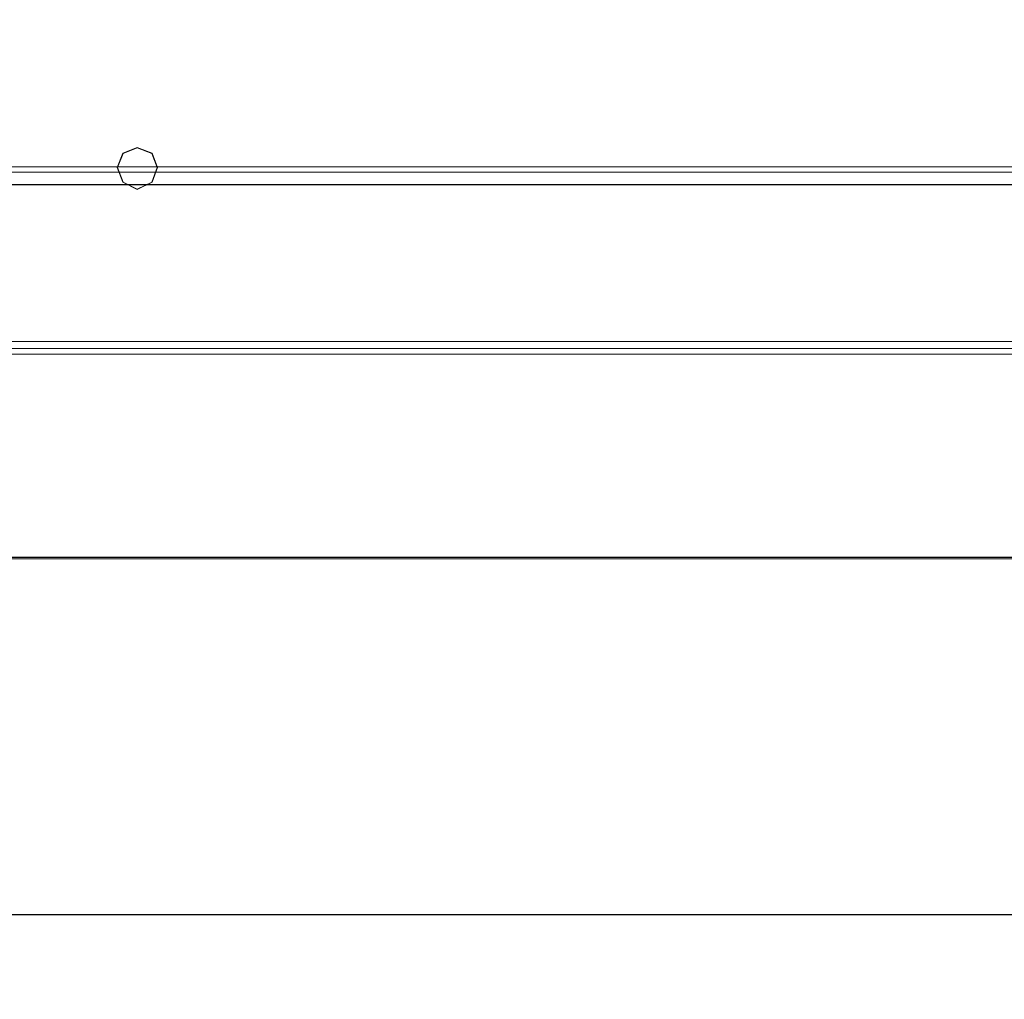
# Model space of a CAD drawing. Header units: millimetres. Extents: x -1290 to 1795, y -4192 to -1311.
# Tile 993 of 1056: x 1429 to 1458, y -1999 to -1971. Entities that reach past the tile are written whole.
import ezdxf

# ---------------------------------------------------------------- set-up
doc = ezdxf.new("R2010")
doc.units = ezdxf.units.MM
doc.layers.add('$EL_istn', color=7, linetype='Continuous', lineweight=15)
doc.layers.add('Aparatura', color=7, linetype='Continuous', lineweight=13)
doc.styles.get("Standard").update_dxf_attribs({"font": 'ARIALN.TTF', "width": 0.8})
doc.dimstyles.new('100', dxfattribs={"dimtxt": 15, "dimasz": 10, "dimexe": 1.25, "dimexo": 0.625, "dimtad": 1, "dimdec": 0, "dimtxsty": 'Standard', "dimblk": 'OBLIQUE', "dimcen": 2.5, "dimadec": 0, "dimazin": 0, "dimtfac": 1, "dimtdec": 0, "dimtmove": 0, "dimatfit": 3, "dimldrblk": 'NONE', "dimfxl": 1, "dimarcsym": 0})

# ---------------------------------------------------------------- blocks, each defined once
blk = doc.blocks.new('_Oblique')
at = {"color": 0, "linetype": 'ByBlock', "lineweight": -2}
blk.add_line((-0.5, -0.5), (0.5, 0.5), dxfattribs=at)
blk = doc.blocks.new('*D185')
at = {"layer": '$EL_istn', "color": 0, "linetype": 'Continuous', "lineweight": -2, "ltscale": 0.1}
for p, q in [((1539.093, -1979.563), (1539.093, -1998.163)), ((1405.514, -1982.616), (1405.514, -1998.163)), ((1405.514, -1996.913), (1539.093, -1996.913))]:
    blk.add_line(p, q, dxfattribs=at)
at = {"layer": 'Defpoints', "color": 0}
for p in [(1539.093, -1978.938), (1405.514, -1981.991), (1539.093, -1996.913)]:
    blk.add_point(p, dxfattribs=at)
at = {"layer": '$EL_istn', "color": 0, "linetype": 'ByBlock', "lineweight": -2, "xscale": 5, "yscale": 5, "zscale": 5, "rotation": 180}
blk.add_blockref('_Oblique', (1405.514, -1996.913), dxfattribs=at)
at = {"layer": '$EL_istn', "color": 0, "linetype": 'ByBlock', "lineweight": -2, "xscale": 5, "yscale": 5, "zscale": 5}
blk.add_blockref('_Oblique', (1539.093, -1996.913), dxfattribs=at)
at = {"layer": '$EL_istn', "color": 0, "lineweight": 5, "insert": (1472.303, -1992.203), "char_height": 8, "attachment_point": 5}
blk.add_mtext('668', dxfattribs=at)
blk = doc.blocks.new('_None')

msp = doc.modelspace()

# ---------------------------------------------------------------- linework, layer by layer
at = {"layer": 'Aparatura', "color": 7, "lineweight": 13}
for points in [[(1527.751, -1975.057), (1527.751, -1775.714), (1417.02, -1775.714), (1417.02, -1975.057), (1526.665, -1975.057), (1526.777, -1975.057), (1527.751, -1975.057)], [(1527.873, -1875.478), (1416.956, -1875.478), (1416.956, -1975.433), (1527.873, -1975.433), (1527.873, -1875.478)], [(1433.058, -1974.918), (1432.903, -1974.496), (1432.467, -1974.327), (1432.044, -1974.496), (1431.876, -1974.918), (1432.044, -1975.354), (1432.467, -1975.565), (1432.903, -1975.354), (1433.058, -1974.918)], [(1433.058, -1974.918), (1432.903, -1974.496), (1432.467, -1974.327), (1432.044, -1974.496), (1431.876, -1974.918), (1432.044, -1975.354), (1432.467, -1975.565), (1432.903, -1975.354), (1433.058, -1974.918)], [(1433.051, -1974.918), (1432.898, -1974.501), (1432.467, -1974.334), (1432.05, -1974.501), (1431.883, -1974.918), (1432.05, -1975.349), (1432.467, -1975.558), (1432.898, -1975.349), (1433.051, -1974.918)], [(1523.867, -1975.419), (1420.961, -1975.419), (1420.961, -1985.218), (1420.961, -1985.343), (1420.961, -1986.442), (1523.867, -1986.442), (1523.867, -1985.343), (1523.867, -1985.218), (1523.867, -1975.419)], [(1523.867, -1975.419), (1420.961, -1975.419), (1420.961, -1985.218), (1420.961, -1985.343), (1420.961, -1986.442), (1523.867, -1986.442), (1523.867, -1985.343), (1523.867, -1985.218), (1523.867, -1975.419)], [(1413.146, -1980.249), (1531.683, -1980.249), (1413.146, -1980.249)], [(1416.984, -1980.04), (1528.693, -1980.04), (1416.984, -1980.04)], [(1413.146, -1980.415), (1531.683, -1980.415), (1413.146, -1980.415)], [(1420.933, -1986.392), (1523.896, -1986.392), (1420.933, -1986.392)]]:
    msp.add_lwpolyline(points, close=True, dxfattribs=at)
for points in [[(1538.843, -1778.533), (1538.843, -1972.479), (1539.108, -1972.479), (1539.108, -1985.281), (1538.732, -1986.296), (1537.717, -1986.671), (1523.894, -1986.671), (1523.894, -1986.407), (1420.934, -1986.407), (1420.934, -1986.671), (1407.112, -1986.671), (1406.152, -1986.296), (1405.721, -1985.281), (1405.721, -1972.479), (1405.985, -1972.479), (1405.985, -1972.479), (1405.985, -1778.533)], [(1538.843, -1778.533), (1538.843, -1972.479), (1539.108, -1972.479), (1539.108, -1985.281), (1538.732, -1986.296), (1537.717, -1986.671), (1523.894, -1986.671), (1523.894, -1986.407), (1420.934, -1986.407), (1420.934, -1986.671), (1407.112, -1986.671), (1406.152, -1986.296), (1405.721, -1985.281), (1405.721, -1972.479), (1405.985, -1972.479), (1405.985, -1972.479), (1405.985, -1778.533)], [(1538.836, -1778.539), (1538.836, -1972.472), (1539.1, -1972.472), (1539.1, -1985.274), (1538.725, -1986.289), (1537.71, -1986.664), (1523.889, -1986.664), (1523.889, -1986.4), (1420.94, -1986.4), (1420.94, -1986.664), (1407.119, -1986.664), (1406.159, -1986.289), (1405.728, -1985.274), (1405.728, -1972.472), (1405.993, -1972.472), (1405.993, -1972.472), (1405.993, -1778.539)], [(1527.751, -1974.894), (1417.02, -1974.894)], [(1527.873, -1975.433), (1416.956, -1975.433)], [(1416.973, -1975.419), (1527.856, -1975.419)], [(1420.961, -1986.441), (1523.867, -1986.441)]]:
    msp.add_lwpolyline(points, dxfattribs=at)

# ---------------------------------------------------------------- dimensions: what is measured, and where the dimension line sits
at = {"layer": '$EL_istn', "linetype": 'Continuous', "lineweight": 5, "ltscale": 0.1}
dim = msp.add_linear_dim(base=(1539.093, -1996.913), p1=(1405.514, -1981.991), p2=(1539.093, -1978.938), dimstyle='100', override={"dimtxt": 8, "dimasz": 5, "dimlfac": 5, "dimfxl": 35, "dimfxlon": 0}, dxfattribs=at)
dim.commit()
dim.dimension.update_dxf_attribs({"geometry": '*D185', "text_midpoint": (1472.303, -1992.203)})

doc.saveas('drawing.dxf')
